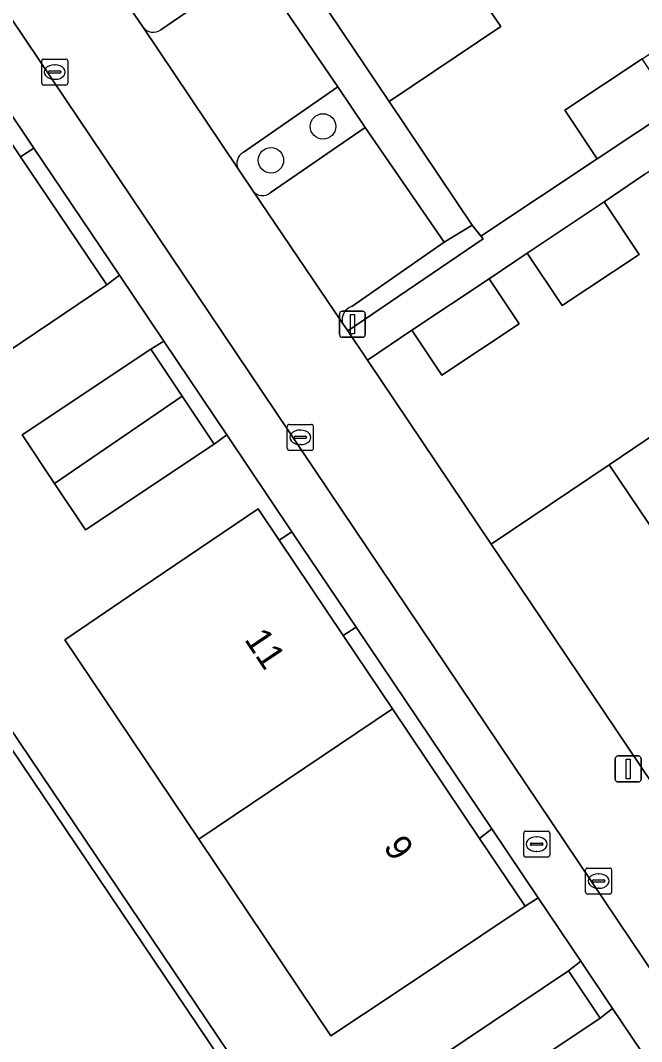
# Model space of a CAD drawing. Extents: x 158793 to 159888, y 384317 to 385256.
# Drawn here: x 158909.67 to 158933.58, y 384469.76 to 384509.06 of the extents above; entities that cross this region are included whole.
import ezdxf

# ---------------------------------------------------------------- set-up
doc = ezdxf.new("R2010")
doc.units = 0
for name, color, linetype in [('IMGEO_Boom', 7, 'Continuous'), ('IMGEO_Brandkraan', 7, 'Continuous'), ('IMGEO_Erf', 7, 'Continuous'), ('IMGEO_Groenvoorziening', 7, 'Continuous'), ('IMGEO_Haag', 7, 'Continuous'), ('IMGEO_Hek', 7, 'Continuous'), ('IMGEO_Kolk', 7, 'Continuous'), ('IMGEO_Lichtmast', 7, 'Continuous'), ('IMGEO_Pand', 7, 'Continuous'), ('IMGEO_Pand_nummerreeks', 7, 'Continuous'), ('IMGEO_Parkeervlak_open', 7, 'Continuous'), ('IMGEO_Rijbaan_lokaal_open', 7, 'Continuous'), ('IMGEO_Voetpad_open', 7, 'Continuous')]:
    doc.layers.add(name, color=color, linetype=linetype)

msp = doc.modelspace()

# ---------------------------------------------------------------- linework, layer by layer
at = {"layer": 'IMGEO_Boom'}
for centre in [(158921.321, 384504.981), (158919.316, 384503.676)]:
    msp.add_circle(centre, 0.489, dxfattribs=at)
at = {"layer": 'IMGEO_Brandkraan'}
for p, q in [((158929.043, 384476.936), (158929.043, 384477.788)), ((158929.118, 384477.862), (158929.97, 384477.862)), ((158929.531, 384477.642), (158929.556, 384477.642)), ((158930.044, 384477.788), (158930.044, 384476.936)), ((158929.302, 384477.356), (158929.302, 384477.368)), ((158929.74, 384477.319), (158929.342, 384477.319)), ((158929.345, 384477.405), (158929.743, 384477.405)), ((158929.786, 384477.368), (158929.786, 384477.356)), ((158929.97, 384476.862), (158929.118, 384476.862)), ((158929.554, 384477.082), (158929.529, 384477.082))]:
    msp.add_line(p, q, dxfattribs=at)
for points in [[(158929.043, 384476.936), (158929.043, 384477.788)], [(158929.118, 384477.862), (158929.97, 384477.862)], [(158930.044, 384477.788), (158930.044, 384476.936)], [(158929.97, 384476.862), (158929.118, 384476.862)]]:
    msp.add_lwpolyline(points, dxfattribs=at)
for centre, radius, start, end in [((158929.12, 384477.786), 0.0765, 91.552, 178.448), ((158929.12, 384477.786), 0.0765, 91.552, 178.448), ((158929.968, 384477.786), 0.0765, 1.552, 88.448), ((158929.968, 384477.786), 0.0765, 1.552, 88.448), ((158929.342, 384477.365), 0.0403, 85.8775, 175.7526), ((158929.339, 384477.355), 0.0366, 178.938, 274.7102), ((158929.743, 384477.362), 0.043, 264.8664, 352.4533), ((158929.747, 384477.367), 0.0386, 1.7309, 96.639), ((158929.12, 384476.938), 0.0765, 181.552, 268.448), ((158929.12, 384476.938), 0.0765, 181.552, 268.448), ((158929.968, 384476.938), 0.0765, 271.552, 358.448), ((158929.968, 384476.938), 0.0765, 271.552, 358.448)]:
    msp.add_arc(centre, radius, start, end, dxfattribs=at)
for centre, major_axis, ratio, start_param, end_param in [((158929.53, 384477.362), (-0.387, 0.002), 0.722429, 4.712389, 7.853982), ((158929.555, 384477.362), (-0.39, 0.002), 0.717154, 1.570796, 4.712389)]:
    msp.add_ellipse(centre, major_axis=major_axis, ratio=ratio, start_param=start_param, end_param=end_param, dxfattribs=at)
at = {"layer": 'IMGEO_Erf'}
for points in [[(158927.349, 384510.037), (158928.161, 384508.831), (158923.869, 384505.933), (158927.06, 384501.18), (158927.392, 384500.76), (158931.873, 384503.736), (158930.633, 384505.603), (158933.602, 384507.575), (158936.57, 384509.546), (158937.81, 384507.679), (158946.52, 384513.53)], [(158907.755, 384506.668), (158909.678, 384503.816), (158910.192, 384504.14), (158907.997, 384507.402)], [(158933.708, 384503.138), (158932.135, 384502.072), (158933.482, 384500.053), (158930.531, 384498.083), (158929.183, 384500.102), (158927.71, 384499.119), (158928.865, 384497.389), (158925.896, 384495.406), (158924.741, 384497.137), (158923.029, 384495.988), (158927.794, 384488.901), (158932.333, 384491.96), (158936.929, 384495.058)], [(158897.3, 384499.591), (158921.522, 384463.645)], [(158925.812, 384469.162), (158930.763, 384472.49), (158931.244, 384472.857), (158929.602, 384475.297), (158929.1, 384474.971), (158924.13, 384471.656), (158921.62, 384469.981), (158916.536, 384477.552), (158911.382, 384485.229), (158913.869, 384486.911), (158918.826, 384490.262), (158919.635, 384489.058), (158920.121, 384489.385), (158917.617, 384493.107), (158917.133, 384492.747), (158912.179, 384489.452), (158910.991, 384491.238), (158909.745, 384493.11), (158914.699, 384496.406), (158915.19, 384496.714), (158913.482, 384499.251), (158912.998, 384498.89), (158908.098, 384495.587)], [(158936.685, 384464.772), (158932.465, 384471.043), (158931.985, 384470.661), (158927.032, 384467.352)]]:
    msp.add_lwpolyline(points, dxfattribs=at)
msp.add_lwpolyline([(158922.598, 384485.705), (158922.101, 384485.387), (158923.997, 384482.565), (158927.343, 384477.585), (158927.813, 384477.955)], close=True, dxfattribs=at)
at = {"layer": 'IMGEO_Groenvoorziening'}
for points in [[(158915.08, 384508.692), (158918.697, 384511.189), (158917.334, 384513.24), (158913.236, 384510.512), (158914.389, 384508.81)], [(158919.293, 384502.422), (158922.938, 384504.944), (158921.89, 384506.498), (158918.244, 384503.977)], [(158918.049, 384503.347), (158918.628, 384502.494)], [(158927.479, 384500.65), (158927.392, 384500.76), (158927.06, 384501.18), (158925.986, 384500.523), (158922.428, 384498.048)], [(158922.072, 384497.41), (158922.273, 384497.113), (158927.479, 384500.65)]]:
    msp.add_lwpolyline(points, dxfattribs=at)
for points in [[(158910.192, 384504.14), (158909.678, 384503.816), (158912.998, 384498.89), (158913.482, 384499.251)], [(158896.968, 384499.367), (158896.742, 384499.724), (158890.455, 384495.434), (158891.147, 384494.396), (158889.033, 384492.988), (158903.675, 384470.99), (158904.679, 384471.634), (158908.235, 384466.094), (158907.413, 384465.525), (158919.526, 384447.205), (158920.531, 384447.916), (158923.564, 384443.5), (158922.484, 384442.767), (158936.63, 384421.601), (158938.756, 384422.968), (158939.926, 384421.125), (158946.632, 384425.614), (158946.657, 384425.631), (158929.396, 384451.245), (158929.729, 384451.467), (158929.876, 384451.565), (158921.676, 384463.747), (158921.522, 384463.645), (158921.188, 384463.426)], [(158897.3, 384499.591), (158896.968, 384499.367), (158921.188, 384463.426), (158921.522, 384463.645)], [(158915.19, 384496.714), (158914.699, 384496.406), (158915.904, 384494.594), (158917.133, 384492.747), (158917.617, 384493.107)], [(158920.121, 384489.385), (158919.635, 384489.058), (158922.101, 384485.387), (158922.598, 384485.705)], [(158927.813, 384477.955), (158927.343, 384477.585), (158929.1, 384474.971), (158929.602, 384475.297)], [(158931.244, 384472.857), (158930.763, 384472.49), (158931.985, 384470.661), (158932.465, 384471.043)]]:
    msp.add_lwpolyline(points, close=True, dxfattribs=at)
for centre, radius, start, end in [((158914.795, 384509.108), 0.504, 216.2119, 304.4066), ((158918.487, 384503.557), 0.485, 120.0049, 205.598), ((158918.996, 384502.783), 0.467, 218.1426, 309.4987), ((158922.587, 384497.541), 0.531, 107.4041, 194.2734)]:
    msp.add_arc(centre, radius, start, end, dxfattribs=at)
at = {"layer": 'IMGEO_Haag'}
for points in [[(158910.192, 384504.14), (158909.678, 384503.816), (158912.998, 384498.89), (158913.482, 384499.251)], [(158897.3, 384499.591), (158896.968, 384499.367), (158921.188, 384463.426), (158921.522, 384463.645)], [(158915.19, 384496.714), (158914.699, 384496.406), (158915.904, 384494.594), (158917.133, 384492.747), (158917.617, 384493.107)], [(158920.121, 384489.385), (158919.635, 384489.058), (158922.101, 384485.387), (158922.598, 384485.705)], [(158927.813, 384477.955), (158927.343, 384477.585), (158929.1, 384474.971), (158929.602, 384475.297)], [(158931.244, 384472.857), (158930.763, 384472.49), (158931.985, 384470.661), (158932.465, 384471.043)]]:
    msp.add_lwpolyline(points, close=True, dxfattribs=at)
for points in [[(158927.479, 384500.65), (158927.392, 384500.76), (158927.06, 384501.18), (158925.986, 384500.523), (158922.428, 384498.048)], [(158922.072, 384497.41), (158922.273, 384497.113), (158927.479, 384500.65)]]:
    msp.add_lwpolyline(points, dxfattribs=at)
msp.add_arc((158922.587, 384497.541), 0.531, 107.4041, 194.2734, dxfattribs=at)
at = {"layer": 'IMGEO_Hek'}
msp.add_lwpolyline([(158927.06, 384501.18), (158927.479, 384500.65), (158922.273, 384497.113)], dxfattribs=at)
at = {"layer": 'IMGEO_Kolk'}
for p, q in [((158910.494, 384506.646), (158910.494, 384507.498)), ((158910.569, 384507.572), (158911.421, 384507.572)), ((158911.495, 384507.498), (158911.495, 384506.646)), ((158910.753, 384507.066), (158910.753, 384507.078)), ((158911.191, 384507.029), (158910.793, 384507.029)), ((158910.796, 384507.115), (158911.194, 384507.115)), ((158910.982, 384507.352), (158911.007, 384507.352)), ((158911.237, 384507.078), (158911.237, 384507.066)), ((158911.005, 384506.792), (158910.98, 384506.792)), ((158911.421, 384506.572), (158910.569, 384506.572)), ((158919.947, 384492.589), (158919.947, 384493.441)), ((158920.022, 384493.515), (158920.874, 384493.515)), ((158920.435, 384493.295), (158920.46, 384493.295)), ((158920.948, 384493.441), (158920.948, 384492.589)), ((158920.206, 384493.009), (158920.206, 384493.021)), ((158920.644, 384492.972), (158920.246, 384492.972)), ((158920.249, 384493.058), (158920.647, 384493.058)), ((158920.69, 384493.021), (158920.69, 384493.009)), ((158920.874, 384492.515), (158920.022, 384492.515)), ((158920.458, 384492.735), (158920.433, 384492.735)), ((158931.426, 384475.516), (158931.426, 384476.368)), ((158931.501, 384476.442), (158932.353, 384476.442)), ((158932.427, 384476.368), (158932.427, 384475.516)), ((158931.728, 384475.985), (158932.126, 384475.985)), ((158931.914, 384476.222), (158931.939, 384476.222)), ((158931.685, 384475.936), (158931.685, 384475.948)), ((158932.123, 384475.899), (158931.725, 384475.899)), ((158931.937, 384475.662), (158931.912, 384475.662)), ((158932.169, 384475.948), (158932.169, 384475.936)), ((158932.353, 384475.442), (158931.501, 384475.442))]:
    msp.add_line(p, q, dxfattribs=at)
for points in [[(158910.494, 384506.646), (158910.494, 384507.498)], [(158910.569, 384507.572), (158911.421, 384507.572)], [(158911.495, 384507.498), (158911.495, 384506.646)], [(158911.421, 384506.572), (158910.569, 384506.572)], [(158919.947, 384492.589), (158919.947, 384493.441)], [(158920.022, 384493.515), (158920.874, 384493.515)], [(158920.948, 384493.441), (158920.948, 384492.589)], [(158920.874, 384492.515), (158920.022, 384492.515)], [(158931.426, 384475.516), (158931.426, 384476.368)], [(158931.501, 384476.442), (158932.353, 384476.442)], [(158932.427, 384476.368), (158932.427, 384475.516)], [(158932.353, 384475.442), (158931.501, 384475.442)]]:
    msp.add_lwpolyline(points, dxfattribs=at)
for centre, radius, start, end in [((158910.571, 384507.496), 0.0765, 91.552, 178.448), ((158910.571, 384507.496), 0.0765, 91.552, 178.448), ((158911.419, 384507.496), 0.0765, 1.552, 88.448), ((158911.419, 384507.496), 0.0765, 1.552, 88.448), ((158910.793, 384507.075), 0.0403, 85.8775, 175.7526), ((158910.79, 384507.065), 0.0366, 178.938, 274.7102), ((158911.194, 384507.072), 0.043, 264.8664, 352.4533), ((158911.198, 384507.077), 0.0386, 1.7309, 96.639), ((158910.571, 384506.648), 0.0765, 181.552, 268.448), ((158910.571, 384506.648), 0.0765, 181.552, 268.448), ((158911.419, 384506.648), 0.0765, 271.552, 358.448), ((158911.419, 384506.648), 0.0765, 271.552, 358.448), ((158920.024, 384493.439), 0.0765, 91.552, 178.448), ((158920.024, 384493.439), 0.0765, 91.552, 178.448), ((158920.872, 384493.439), 0.0765, 1.552, 88.448), ((158920.872, 384493.439), 0.0765, 1.552, 88.448), ((158920.246, 384493.018), 0.0403, 85.8775, 175.7526), ((158920.243, 384493.008), 0.0366, 178.938, 274.7102), ((158920.647, 384493.015), 0.043, 264.8664, 352.4533), ((158920.651, 384493.02), 0.0386, 1.7309, 96.639), ((158920.024, 384492.591), 0.0765, 181.552, 268.448), ((158920.024, 384492.591), 0.0765, 181.552, 268.448), ((158920.872, 384492.591), 0.0765, 271.552, 358.448), ((158920.872, 384492.591), 0.0765, 271.552, 358.448), ((158931.503, 384476.366), 0.0765, 91.552, 178.448), ((158931.503, 384476.366), 0.0765, 91.552, 178.448), ((158932.351, 384476.366), 0.0765, 1.552, 88.448), ((158932.351, 384476.366), 0.0765, 1.552, 88.448), ((158931.725, 384475.945), 0.0403, 85.8775, 175.7526), ((158932.13, 384475.947), 0.0386, 1.7309, 96.639), ((158931.722, 384475.935), 0.0366, 178.938, 274.7102), ((158932.126, 384475.942), 0.043, 264.8664, 352.4533), ((158931.503, 384475.518), 0.0765, 181.552, 268.448), ((158931.503, 384475.518), 0.0765, 181.552, 268.448), ((158932.351, 384475.518), 0.0765, 271.552, 358.448), ((158932.351, 384475.518), 0.0765, 271.552, 358.448)]:
    msp.add_arc(centre, radius, start, end, dxfattribs=at)
for centre, major_axis, ratio, start_param, end_param in [((158910.981, 384507.072), (-0.387, 0.002), 0.722429, 4.712389, 7.853982), ((158911.006, 384507.072), (-0.39, 0.002), 0.717154, 1.570796, 4.712389), ((158920.434, 384493.015), (-0.387, 0.002), 0.722429, 4.712389, 7.853982), ((158920.459, 384493.015), (-0.39, 0.002), 0.717154, 1.570796, 4.712389), ((158931.913, 384475.942), (-0.387, 0.002), 0.722429, 4.712389, 7.853982), ((158931.938, 384475.942), (-0.39, 0.002), 0.717154, 1.570796, 4.712389)]:
    msp.add_ellipse(centre, major_axis=major_axis, ratio=ratio, start_param=start_param, end_param=end_param, dxfattribs=at)
at = {"layer": 'IMGEO_Lichtmast'}
for p, q in [((158921.956, 384496.968), (158921.956, 384497.768)), ((158921.956, 384497.768), (158921.956, 384496.968)), ((158922.056, 384497.868), (158922.846, 384497.868)), ((158922.846, 384497.868), (158922.056, 384497.868)), ((158922.946, 384497.768), (158922.946, 384496.968)), ((158922.946, 384496.968), (158922.946, 384497.768)), ((158922.846, 384496.868), (158922.056, 384496.868)), ((158922.056, 384496.868), (158922.846, 384496.868)), ((158932.67, 384480.755), (158933.46, 384480.755)), ((158933.46, 384480.755), (158932.67, 384480.755)), ((158932.57, 384479.855), (158932.57, 384480.655)), ((158932.57, 384480.655), (158932.57, 384479.855)), ((158933.56, 384480.655), (158933.56, 384479.855)), ((158933.56, 384479.855), (158933.56, 384480.655)), ((158933.46, 384479.755), (158932.67, 384479.755)), ((158932.67, 384479.755), (158933.46, 384479.755))]:
    msp.add_line(p, q, dxfattribs=at)
for points in [[(158922.376, 384497.743), (158922.526, 384497.743), (158922.526, 384496.993), (158922.376, 384496.993), (158922.376, 384497.743)], [(158932.99, 384480.63), (158933.14, 384480.63), (158933.14, 384479.88), (158932.99, 384479.88), (158932.99, 384480.63)]]:
    msp.add_lwpolyline(points, dxfattribs=at)
for centre, start, end in [((158922.056, 384497.768), 90, 180), ((158922.056, 384497.768), 90, 180), ((158922.846, 384497.768), 0, 90), ((158922.846, 384497.768), 360, 90), ((158922.056, 384496.968), 180, 270), ((158922.056, 384496.968), 180, 270), ((158922.846, 384496.968), 270, 0), ((158922.846, 384496.968), 270, 0), ((158932.67, 384480.655), 90, 180), ((158932.67, 384480.655), 90, 180), ((158933.46, 384480.655), 0, 90), ((158933.46, 384480.655), 360, 90), ((158932.67, 384479.855), 180, 270), ((158932.67, 384479.855), 180, 270), ((158933.46, 384479.855), 270, 0), ((158933.46, 384479.855), 270, 0)]:
    msp.add_arc(centre, 0.1, start, end, dxfattribs=at)
at = {"layer": 'IMGEO_Pand'}
for points in [[(158926.159, 384518.467), (158918.769, 384513.517), (158923.869, 384505.933), (158928.161, 384508.831), (158927.349, 384510.037), (158930.419, 384512.107)], [(158933.602, 384507.575), (158930.633, 384505.603), (158931.873, 384503.736), (158934.842, 384505.708)], [(158909.678, 384503.816), (158907.755, 384506.668), (158900.336, 384501.667), (158905.579, 384493.889), (158908.098, 384495.587), (158912.998, 384498.89)], [(158933.482, 384500.053), (158932.135, 384502.072), (158929.183, 384500.102), (158930.531, 384498.083)], [(158928.865, 384497.389), (158927.71, 384499.119), (158924.741, 384497.137), (158925.896, 384495.406)], [(158910.991, 384491.238), (158915.904, 384494.594), (158914.699, 384496.406), (158909.745, 384493.11)], [(158938.383, 384492.759), (158938.449, 384492.803), (158936.929, 384495.058), (158932.333, 384491.96), (158933.843, 384489.711), (158939.011, 384482.013), (158943.556, 384485.056)], [(158910.991, 384491.238), (158912.179, 384489.452), (158917.133, 384492.747), (158915.904, 384494.594)], [(158933.843, 384489.711), (158932.333, 384491.96), (158927.794, 384488.901), (158929.303, 384486.662), (158934.481, 384478.979), (158939.011, 384482.013)], [(158922.101, 384485.387), (158919.635, 384489.058), (158918.826, 384490.262), (158913.869, 384486.911), (158911.382, 384485.229), (158916.536, 384477.552), (158923.997, 384482.565)], [(158927.343, 384477.585), (158923.997, 384482.565), (158916.536, 384477.552), (158921.62, 384469.981), (158924.13, 384471.656), (158929.1, 384474.971)], [(158927.032, 384467.352), (158931.985, 384470.661), (158930.763, 384472.49), (158925.812, 384469.162)]]:
    msp.add_lwpolyline(points, close=True, dxfattribs=at)
at = {"layer": 'IMGEO_Parkeervlak_open'}
for points in [[(158918.244, 384503.977), (158921.89, 384506.498), (158918.697, 384511.189), (158915.08, 384508.692)], [(158914.389, 384508.81), (158918.049, 384503.347)], [(158922.428, 384498.048), (158925.986, 384500.523), (158922.938, 384504.944), (158919.293, 384502.422)], [(158918.628, 384502.494), (158922.072, 384497.41)]]:
    msp.add_lwpolyline(points, dxfattribs=at)
for centre, radius, start, end in [((158914.795, 384509.108), 0.504, 216.2119, 304.4066), ((158918.487, 384503.557), 0.485, 120.0049, 205.598), ((158918.996, 384502.783), 0.467, 218.1426, 309.4987), ((158922.587, 384497.541), 0.531, 107.4041, 194.2734)]:
    msp.add_arc(centre, radius, start, end, dxfattribs=at)
at = {"layer": 'IMGEO_Rijbaan_lokaal_open'}
for points in [[(158949.297, 384549.549), (158949.066, 384548.587), (158947.914, 384546.992), (158903.79, 384517.357), (158937.214, 384467.664), (158981.152, 384497.194)], [(158978.609, 384500.167), (158976.591, 384498.78), (158969.739, 384494.223), (158968.931, 384493.669), (158957.495, 384486.016), (158956.705, 384485.484), (158945.645, 384478.054), (158944.87, 384477.519), (158939.597, 384473.965), (158939.171, 384473.761), (158937.781, 384474.037), (158935.604, 384477.288), (158934.481, 384478.979), (158929.303, 384486.662), (158927.794, 384488.901), (158923.029, 384495.988), (158922.273, 384497.113), (158922.072, 384497.41), (158918.628, 384502.494), (158918.049, 384503.347), (158914.389, 384508.81), (158913.236, 384510.512)]]:
    msp.add_lwpolyline(points, dxfattribs=at)
at = {"layer": 'IMGEO_Voetpad_open'}
for points in [[(158947.346, 384541.827), (158945.328, 384540.494), (158948.224, 384536.354), (158943.481, 384533.325), (158941.89, 384532.222), (158931.63, 384525.348), (158930.042, 384524.233), (158919.737, 384517.344), (158918.154, 384516.285), (158913.683, 384513.236), (158912.116, 384512.177), (158913.236, 384510.512), (158917.334, 384513.24), (158918.697, 384511.189), (158921.89, 384506.498), (158922.938, 384504.944), (158925.986, 384500.523), (158927.06, 384501.18), (158923.869, 384505.933), (158918.769, 384513.517), (158918.394, 384514.076), (158953.94, 384537.814)], [(158943.127, 384469.112), (158954.683, 384476.897), (158964.02, 384483.187), (158971.406, 384488.163), (158975.957, 384491.229), (158980.004, 384493.955), (158982.541, 384495.683), (158981.152, 384497.194), (158937.214, 384467.664), (158903.79, 384517.357)], [(158907.997, 384507.402), (158910.192, 384504.14), (158913.482, 384499.251), (158915.19, 384496.714), (158917.617, 384493.107), (158920.121, 384489.385), (158922.598, 384485.705), (158927.813, 384477.955), (158929.602, 384475.297), (158931.244, 384472.857), (158932.465, 384471.043), (158936.685, 384464.772)]]:
    msp.add_lwpolyline(points, dxfattribs=at)
msp.add_lwpolyline([(158939.625, 384507.135), (158942.671, 384509.148), (158945.642, 384511.129), (158948.612, 384513.11), (158949.656, 384511.544), (158951.441, 384512.734), (158950.836, 384513.639), (158949.556, 384515.555), (158946.52, 384513.53), (158937.81, 384507.679), (158934.842, 384505.708), (158931.873, 384503.736), (158927.392, 384500.76), (158927.479, 384500.65), (158922.273, 384497.113), (158923.029, 384495.988), (158924.741, 384497.137), (158927.71, 384499.119), (158929.183, 384500.102), (158932.135, 384502.072), (158933.708, 384503.138), (158936.667, 384505.136)], close=True, dxfattribs=at)

# ---------------------------------------------------------------- texts
at = {"layer": 'IMGEO_Pand_nummerreeks'}
for s, rotation, p in [('11', 303.7814, (158918.27, 384485.24)), ('9', 303.4777, (158923.619, 384477.262))]:
    msp.add_text(s, height=1, rotation=rotation, dxfattribs=at).set_placement(p)

doc.saveas('drawing.dxf')
